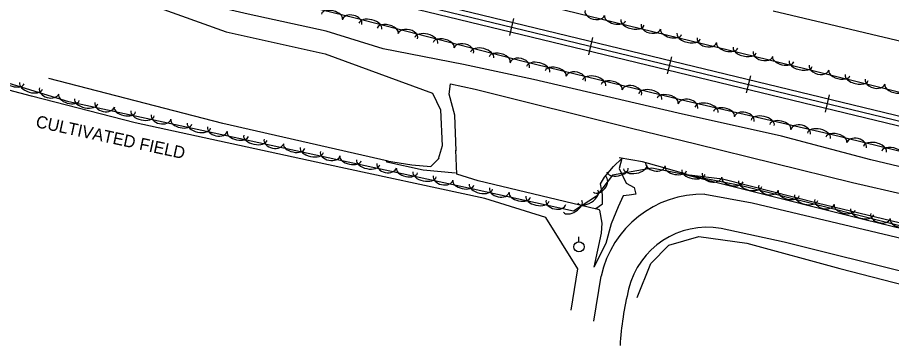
# Model space of a CAD drawing. Extents: x 1441650 to 1491889, y 345904 to 358319.
# Drawn here: x 1448606.3 to 1449036.9, y 353555.9 to 353717.3 of the extents above; entities that cross this region are included whole.
import ezdxf

# ---------------------------------------------------------------- set-up
doc = ezdxf.new("R2010")
doc.units = 0
for name, color, linetype in [('S_DITCHLINE', 7, 'Continuous'), ('S_GRAVEL_ROAD', 7, 'Continuous'), ('S_MISC_BOUNDARY', 7, 'Continuous'), ('S_MISC_BOUNDARY_ANNOT', 7, 'Continuous'), ('S_RAILROAD', 7, 'Continuous'), ('S_STREAM', 7, 'Continuous'), ('S_TREE', 7, 'Continuous'), ('S_UTILITY_POLE', 7, 'Continuous')]:
    doc.layers.add(name, color=color, linetype=linetype)

msp = doc.modelspace()

# ---------------------------------------------------------------- linework, layer by layer
at = {"layer": 'S_DITCHLINE'}
msp.add_lwpolyline([(1448978.64, 353720.62), (1449002.87, 353714.85), (1449027.1, 353709.08), (1449051.33, 353703.31)], dxfattribs=at)
at = {"layer": 'S_GRAVEL_ROAD'}
for points in [[(1448944.97, 353630.36), (1448968.31, 353626.02), (1449175.14, 353577.13)], [(1449175, 353559.24), (1448983.95, 353606.75), (1448952.88, 353613.46)], [(1448890.24, 353567.88), (1448893.79, 353590.07)]]:
    msp.add_lwpolyline(points, dxfattribs=at)
for centre, major_axis, ratio, start_param, end_param in [((1448943.95, 353578.99), (-38.4, -34.15), 0.999608, 3.966036, 5.339012), ((1448946.02, 353574.32), (-39.64, -3.1), 0.999361, 4.460969, 5.96756), ((1448942.47, 353565.79), (-12.78, -76.34), 0.491107, 4.558803, 4.923925)]:
    msp.add_ellipse(centre, major_axis=major_axis, ratio=ratio, start_param=start_param, end_param=end_param, dxfattribs=at)
at = {"layer": 'S_MISC_BOUNDARY'}
msp.add_lwpolyline([(1448879.11, 353573.25), (1448882.42, 353593.7), (1448866.57, 353618.93), (1448836.57, 353628.22), (1448757.25, 353645.35), (1448664.21, 353665.44), (1448613.23, 353678.53), (1448563.49, 353691.63), (1448469.02, 353712.65), (1448461.02, 353711.45), (1448455.38, 353702.76), (1448452.88, 353689.21), (1448454.58, 353653.97)], dxfattribs=at)
at = {"layer": 'S_RAILROAD'}
for p, q in [((1448850.71, 353716.8), (1448848.67, 353708.37)), ((1448850.25, 353714.89), (1448850.24, 353714.85)), ((1448849.14, 353710.31), (1448849.17, 353710.41)), ((1448889.59, 353707.39), (1448887.55, 353698.96)), ((1448889.13, 353705.48), (1448889.12, 353705.45)), ((1448888.02, 353700.91), (1448888.05, 353701.01)), ((1448928.47, 353697.98), (1448926.43, 353689.55)), ((1448928.01, 353696.08), (1448928, 353696.04)), ((1448926.9, 353691.5), (1448926.93, 353691.6)), ((1448967.35, 353688.58), (1448965.31, 353680.15)), ((1448966.89, 353686.67), (1448966.88, 353686.63)), ((1448965.78, 353682.09), (1448965.81, 353682.19)), ((1449006.23, 353679.17), (1449004.19, 353670.74)), ((1449005.77, 353677.26), (1449005.76, 353677.23)), ((1449004.66, 353672.68), (1449004.69, 353672.78))]:
    msp.add_line(p, q, dxfattribs=at)
for points in [[(1448408.16, 353821.85), (1449173.97, 353636.57)], [(1448408, 353817.05), (1449172.86, 353631.99)], [(1448408.08, 353819.43), (1449173.41, 353634.26)], [(1448849.66, 353712.59), (1448849.69, 353712.58)], [(1448888.54, 353703.18), (1448888.57, 353703.18)], [(1448927.42, 353693.78), (1448927.45, 353693.77)], [(1448966.3, 353684.37), (1448966.33, 353684.36)], [(1449005.19, 353674.96), (1449005.21, 353674.96)]]:
    msp.add_lwpolyline(points, dxfattribs=at)
at = {"layer": 'S_STREAM'}
for points in [[(1449074.36, 353635.88), (1449026.75, 353647.21), (1448982.61, 353658.88), (1448931.8, 353670.27), (1448860.47, 353686.79), (1448825.96, 353694.24), (1448786.38, 353701.85), (1448758.4, 353710.6), (1448719.99, 353718.9), (1448707.06, 353721.96), (1448678.85, 353729.17), (1448648.79, 353737.3), (1448625.2, 353742.4), (1448616.98, 353743.23), (1448606.5, 353741.28), (1448613.61, 353737.8), (1448644.75, 353729.21), (1448673.85, 353722.93), (1448709.04, 353710.3), (1448757.85, 353699.33), (1448810.81, 353680.13), (1448814.63, 353671.91), (1448815.55, 353654.18), (1448813.6, 353647.66)], [(1448788.9, 353646.64), (1448707.46, 353665.07), (1448621.79, 353687.25)], [(1448822.45, 353651.64), (1448821.83, 353669.23), (1448818.93, 353679.56), (1448819.56, 353684.62), (1448831.82, 353681.97), (1448908.71, 353662.78), (1448940.51, 353655.13), (1449017.68, 353636.03), (1449120.8, 353612.56), (1449175.18, 353598.52)], [(1448822.16, 353640.62), (1448806.09, 353642.24), (1448788.24, 353646.09), (1448788.09, 353646.73), (1448800.5, 353644.79), (1448809.88, 353643.94), (1448814.03, 353648.07)], [(1448891.54, 353622.94), (1448833.29, 353636.86), (1448822.8, 353640.26), (1448822.25, 353651.95)], [(1448890.45, 353594.49), (1448894.05, 353611.14), (1448894.26, 353616.05), (1448893.15, 353622.48), (1448891.19, 353623.24), (1448894.42, 353625.56), (1448894.56, 353630.26), (1448893.44, 353635.45), (1448895.49, 353638.7), (1448899.86, 353643.98), (1448904.07, 353647.95), (1448902.77, 353642.95), (1448906.1, 353635.71), (1448910.09, 353633.68), (1448910.87, 353630.33), (1448907.6, 353629.82), (1448904.64, 353629.49), (1448902.22, 353624.09), (1448898.77, 353615.8), (1448896.22, 353606.14), (1448890.28, 353594.43)], [(1448936.13, 353640.09), (1448924.27, 353643.41), (1448914.27, 353646.24), (1448902.73, 353648.16)], [(1449175.74, 353585.31), (1449089.27, 353604.56), (1449000.86, 353625.82), (1448953.67, 353637.77), (1448935.9, 353639.9), (1448960.18, 353633.84), (1449023.81, 353617.93), (1449088.4, 353602.23), (1449144.18, 353588.63), (1449175.33, 353581.89)], [(1448911.62, 353579.47), (1448918.34, 353596.18), (1448927.13, 353605.27), (1448942.01, 353609.49), (1448965.62, 353606.27), (1449011.45, 353593.86), (1449054.17, 353582.72)]]:
    msp.add_lwpolyline(points, dxfattribs=at)
at = {"layer": 'S_TREE'}
for points in [[(1449198.55, 353641.16), (1448994.76, 353691.9), (1448844.41, 353728.56), (1448750.54, 353748.91), (1448674.24, 353769.2), (1448614.45, 353786.08), (1448584.4, 353793.37), (1448535.16, 353804.01), (1448460.45, 353823.73), (1448403.66, 353837.92), (1448355.16, 353848.39), (1448265.33, 353872.32), (1448229.62, 353880.04), (1448194.99, 353887.51), (1448124.02, 353906.49)], [(1448151.15, 353864.63), (1448259.15, 353839.26), (1448345.41, 353820.58), (1448442.42, 353797.19), (1448502.14, 353779.26), (1448537.69, 353756.75), (1448557.26, 353745.98), (1448579.34, 353739.1), (1448587.98, 353737.34), (1448591.23, 353747.02), (1448593.56, 353755.13), (1448610.82, 353754.66), (1448679.06, 353739.92), (1448771.95, 353717.29), (1448855.44, 353695.83), (1448935.71, 353676.25), (1449005.67, 353660.28), (1449082.76, 353641.32), (1449144.97, 353627.88), (1449226.92, 353606.31), (1449262.9, 353598.49)], [(1449173.67, 353582.09), (1449048.06, 353613.03), (1448963.04, 353634.42), (1448918.84, 353643.1), (1448899.4, 353639.68), (1448891.53, 353629.34), (1448880.19, 353622.07), (1448830.71, 353632.74), (1448787.41, 353642.09), (1448703.12, 353660.3), (1448631.56, 353675.75), (1448589.26, 353688.67), (1448555.65, 353695.92), (1448509.09, 353705.98), (1448481.62, 353712.5), (1448467.8, 353735.71), (1448447.7, 353746.38), (1448416.25, 353753.17), (1448386.66, 353757.28), (1448360.3, 353747.15), (1448307.08, 353757.77), (1448238.38, 353772.61), (1448156.07, 353790.38), (1448100.63, 353813.17)]]:
    msp.add_lwpolyline(points, dxfattribs=at)
for centre, major_axis, ratio, start_param, end_param in [((1448761.19, 353717.73), (-5.19, 1.27), 0.540315, 3.141593, 6.283185), ((1448771.14, 353715.04), (-4.81, 1.17), 0.684823, 3.141593, 6.283185), ((1448890.72, 353719.63), (4.81, -1.18), 0.659771, 3.142105, 6.283698), ((1448900.66, 353716.95), (5.19, -1.27), 0.520549, 3.141906, 6.283498), ((1448780.14, 353713), (-5.68, 1.46), 0.549692, 3.141507, 6.283099), ((1448788.73, 353710.79), (-5.18, 1.33), 0.540318, 3.141509, 6.283102), ((1448909.28, 353714.84), (5.7, -1.39), 0.52958, 3.141915, 6.283508), ((1448918.33, 353712.9), (4.81, -1.18), 0.659771, 3.142105, 6.283698), ((1448798.64, 353707.97), (-4.8, 1.23), 0.684828, 3.141452, 6.283045), ((1448807.67, 353705.92), (-5.68, 1.46), 0.549692, 3.141507, 6.283099), ((1448928.28, 353710.21), (5.19, -1.27), 0.520549, 3.141906, 6.283498), ((1448936.9, 353708.11), (5.7, -1.39), 0.52958, 3.141915, 6.283508), ((1448816.26, 353703.71), (-5.18, 1.33), 0.540318, 3.141509, 6.283102), ((1448826.18, 353700.9), (-4.8, 1.23), 0.684828, 3.141452, 6.283045), ((1448945.95, 353706.16), (4.81, -1.18), 0.659771, 3.142105, 6.283698), ((1448955.9, 353703.48), (5.19, -1.27), 0.520549, 3.141906, 6.283498), ((1448835.21, 353698.84), (-5.68, 1.46), 0.549692, 3.141507, 6.283099), ((1448843.8, 353696.64), (-5.18, 1.33), 0.540318, 3.141509, 6.283102), ((1448964.52, 353701.37), (5.7, -1.39), 0.52958, 3.141915, 6.283508), ((1448973.57, 353699.43), (4.81, -1.18), 0.659771, 3.142105, 6.283698), ((1448853.71, 353693.82), (-4.8, 1.23), 0.684828, 3.141452, 6.283045), ((1448862.79, 353691.86), (-5.7, 1.39), 0.54969, 3.14152, 6.283112), ((1448983.52, 353696.74), (5.19, -1.27), 0.520549, 3.141906, 6.283498), ((1448992.13, 353694.64), (5.7, -1.39), 0.52958, 3.141915, 6.283508), ((1448871.4, 353689.76), (-5.19, 1.27), 0.540317, 3.141522, 6.283115), ((1449001.19, 353692.66), (4.81, -1.2), 0.659771, 3.141714, 6.283307), ((1449011.13, 353689.93), (5.19, -1.29), 0.520549, 3.141667, 6.28326), ((1448604.45, 353686.25), (5.11, -1.56), 0.540699, 3.141593, 6.283185), ((1448881.35, 353687.06), (-4.81, 1.17), 0.684826, 3.141473, 6.283066), ((1448890.41, 353685.12), (-5.7, 1.39), 0.54969, 3.14152, 6.283112), ((1449019.73, 353687.78), (5.69, -1.42), 0.52958, 3.141669, 6.283262), ((1449028.78, 353685.79), (4.81, -1.2), 0.659771, 3.141714, 6.283307), ((1448612.93, 353683.66), (5.61, -1.71), 0.55008, 3.141593, 6.283185), ((1448621.86, 353681.2), (4.74, -1.45), 0.685311, 3.141593, 6.283185), ((1448899.02, 353683.02), (-5.19, 1.27), 0.540317, 3.141522, 6.283115), ((1448908.97, 353680.32), (-4.81, 1.17), 0.684826, 3.141473, 6.283066), ((1448918.02, 353678.38), (-5.7, 1.39), 0.54969, 3.14152, 6.283112), ((1449038.72, 353683.06), (5.19, -1.29), 0.520549, 3.141667, 6.28326), ((1448631.64, 353677.95), (5.11, -1.56), 0.540699, 3.141593, 6.283185), ((1448926.64, 353676.28), (-5.19, 1.27), 0.540317, 3.141522, 6.283115), ((1448640.12, 353676.07), (5.74, -1.24), 0.55008, 3.141593, 6.283185), ((1448649.23, 353674.37), (4.84, -1.05), 0.685311, 3.141593, 6.283185), ((1448936.63, 353673.6), (-4.83, 1.1), 0.684822, 3.141593, 6.283185), ((1448945.71, 353671.79), (-5.72, 1.31), 0.549688, 3.141593, 6.283185), ((1448659.24, 353671.94), (5.23, -1.13), 0.540699, 3.141593, 6.283185), ((1448667.91, 353670.07), (5.74, -1.24), 0.55008, 3.141593, 6.283185), ((1448677.01, 353668.37), (4.84, -1.05), 0.685311, 3.141593, 6.283185), ((1448954.35, 353669.82), (-5.21, 1.19), 0.540314, 3.141593, 6.283185), ((1448964.34, 353667.27), (-4.83, 1.1), 0.684822, 3.141593, 6.283185), ((1448687.03, 353665.94), (5.23, -1.13), 0.540699, 3.141593, 6.283185), ((1448695.7, 353664.07), (5.74, -1.24), 0.55008, 3.141593, 6.283185), ((1448973.42, 353665.47), (-5.72, 1.31), 0.549688, 3.141593, 6.283185), ((1448982.07, 353663.49), (-5.21, 1.19), 0.540314, 3.141593, 6.283185), ((1448704.8, 353662.37), (4.84, -1.05), 0.685311, 3.141593, 6.283185), ((1448714.81, 353659.94), (5.23, -1.13), 0.540699, 3.141593, 6.283185), ((1448992.06, 353660.95), (-4.83, 1.1), 0.684822, 3.141593, 6.283185), ((1449001.14, 353659.14), (-5.72, 1.31), 0.549688, 3.141593, 6.283185), ((1448723.48, 353658.07), (5.74, -1.24), 0.55008, 3.141593, 6.283185), ((1448732.59, 353656.37), (4.84, -1.05), 0.685311, 3.141593, 6.283185), ((1449009.73, 353657.1), (-5.19, 1.28), 0.540315, 3.141581, 6.283174), ((1449019.67, 353654.38), (-4.81, 1.18), 0.684824, 3.141574, 6.283166), ((1448742.6, 353653.94), (5.23, -1.13), 0.540699, 3.141593, 6.283185), ((1448751.27, 353652.07), (5.74, -1.24), 0.55008, 3.141593, 6.283185), ((1449028.73, 353652.43), (-5.7, 1.4), 0.549689, 3.141581, 6.283174), ((1449037.34, 353650.31), (-5.19, 1.28), 0.540315, 3.141581, 6.283174), ((1448760.37, 353650.37), (4.84, -1.05), 0.685311, 3.141593, 6.283185), ((1448770.39, 353647.94), (5.23, -1.13), 0.540699, 3.141593, 6.283185), ((1448779.06, 353646.07), (5.74, -1.24), 0.55008, 3.141593, 6.283185), ((1448788.16, 353644.37), (4.84, -1.05), 0.685311, 3.141593, 6.283185), ((1448910.61, 353643.81), (5.78, 1.02), 0.55008, 3.141593, 6.283185), ((1448920.55, 353645.19), (4.86, -0.96), 0.685311, 3.141593, 6.283185), ((1448930.61, 353642.95), (5.25, -1.03), 0.540699, 3.141593, 6.283185), ((1448798.18, 353641.94), (5.23, -1.13), 0.540699, 3.141593, 6.283185), ((1448806.84, 353640.07), (5.74, -1.24), 0.55008, 3.141593, 6.283185), ((1448815.95, 353638.37), (4.84, -1.05), 0.685311, 3.141593, 6.283185), ((1448901.88, 353642.27), (5.27, 0.93), 0.540699, 3.141593, 6.283185), ((1448939.31, 353641.24), (5.76, -1.13), 0.55008, 3.141593, 6.283185), ((1448948.44, 353639.71), (4.86, -0.96), 0.685311, 3.141593, 6.283185), ((1448825.96, 353635.94), (5.23, -1.13), 0.540699, 3.141593, 6.283185), ((1448834.63, 353634.07), (5.74, -1.24), 0.55008, 3.141593, 6.283185), ((1448893.02, 353635.22), (3, 3.94), 0.685311, 3.141593, 6.283185), ((1448958.5, 353637.47), (5.25, -1.03), 0.540699, 3.141593, 6.283185), ((1448967.27, 353635.54), (5.69, -1.43), 0.55008, 3.141593, 6.283185), ((1448843.74, 353632.37), (4.84, -1.04), 0.685311, 3.141593, 6.283185), ((1448853.75, 353629.95), (5.23, -1.13), 0.540699, 3.141593, 6.283185), ((1448887.29, 353629.14), (4.94, 3.16), 0.55008, 3.141593, 6.283185), ((1448976.31, 353633.54), (4.81, -1.21), 0.685311, 3.141593, 6.283185), ((1448986.24, 353630.77), (5.18, -1.3), 0.540699, 3.141593, 6.283185), ((1448862.42, 353628.08), (5.74, -1.24), 0.55008, 3.141593, 6.283185), ((1448871.53, 353626.38), (4.84, -1.04), 0.685311, 3.141593, 6.283185), ((1448879.82, 353624.36), (4.5, 2.88), 0.540699, 3.141593, 6.283185), ((1448994.84, 353628.6), (5.69, -1.43), 0.55008, 3.141593, 6.283185), ((1449003.88, 353626.6), (4.81, -1.21), 0.685311, 3.141593, 6.283185), ((1449013.81, 353623.83), (5.18, -1.3), 0.540699, 3.141593, 6.283185), ((1449022.41, 353621.67), (5.69, -1.43), 0.55008, 3.141593, 6.283185), ((1449031.45, 353619.66), (4.81, -1.21), 0.685311, 3.141593, 6.283185), ((1449041.37, 353616.9), (5.18, -1.3), 0.540699, 3.141593, 6.283185)]:
    msp.add_ellipse(centre, major_axis=major_axis, ratio=ratio, start_param=start_param, end_param=end_param, dxfattribs=at)
at = {"layer": 'S_UTILITY_POLE'}
msp.add_line((1448882.77, 353606.94), (1448882.77, 353609.42), dxfattribs=at)
msp.add_circle((1448882.92, 353604.42), 2.5, dxfattribs=at)

# ---------------------------------------------------------------- texts
at = {"layer": 'S_MISC_BOUNDARY_ANNOT'}
msp.add_text('CULTIVATED FIELD', height=6.0004, rotation=347.8137, dxfattribs=at).set_placement((1448614.94, 353663.39))

doc.saveas('drawing.dxf')
